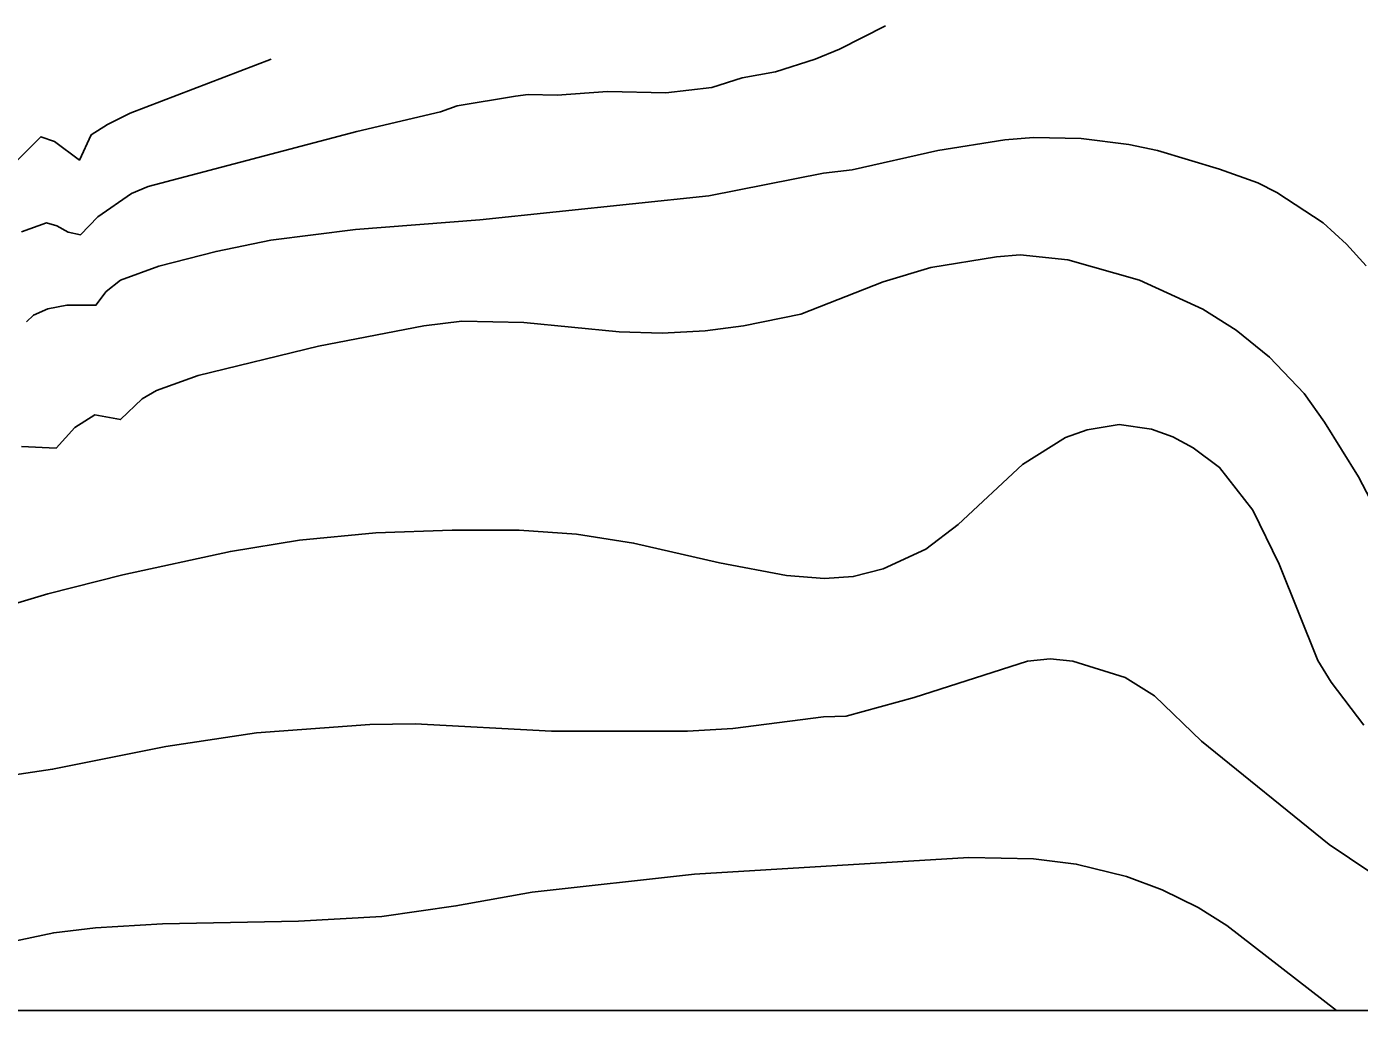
# Model space of a CAD drawing. Extents: x -662620 to -656370, y -1067090 to -1062990.
# Drawn here: x -659795.3 to -659475.2, y -1067089.7 to -1066853.3 of the extents above; entities that cross this region are included whole.
import ezdxf

# ---------------------------------------------------------------- set-up
doc = ezdxf.new("R2010")
doc.units = 0
for name, color, linetype in [('ram', 7, 'Continuous'), ('VRSTEVNICE_ZDŮRAZNĚNÁ', 7, 'Continuous'), ('VRSTEVNICE_ZÁKLADNÍ', 7, 'Continuous')]:
    doc.layers.add(name, color=color, linetype=linetype)

msp = doc.modelspace()

# ---------------------------------------------------------------- linework, layer by layer
at = {"layer": 'ram'}
msp.add_lwpolyline([(-662620.02, -1067089.66), (-662620.02, -1062989.66), (-656370.02, -1062989.66), (-656370.02, -1067089.66), (-662620.02, -1067089.66)], dxfattribs=at)
at = {"layer": 'VRSTEVNICE_ZDŮRAZNĚNÁ'}
for points in [[(-659736.59, -1066861.15), (-659770.49, -1066874.08), (-659775.93, -1066876.8), (-659779.84, -1066879.3), (-659782.67, -1066885.4), (-659788.69, -1066880.96), (-659791.95, -1066879.8), (-659798.18, -1066886.03)], [(-659418.45, -1067089.66), (-659435.7, -1067080.02), (-659462.64, -1067063.11), (-659482.42, -1067049.78), (-659513.09, -1067024.99), (-659524.41, -1067014.1), (-659531.43, -1067009.66), (-659544.05, -1067005.79), (-659549.49, -1067005.21), (-659554.94, -1067005.79), (-659582.17, -1067014.53), (-659598.51, -1067018.97), (-659603.95, -1067019.11), (-659625.74, -1067021.98), (-659636.63, -1067022.55), (-659669.3, -1067022.55), (-659701.98, -1067020.83), (-659712.87, -1067020.98), (-659740.1, -1067022.98), (-659761.89, -1067026.28), (-659789.12, -1067031.73), (-659843.58, -1067039.9)]]:
    msp.add_lwpolyline(points, dxfattribs=at)
at = {"layer": 'VRSTEVNICE_ZÁKLADNÍ'}
for points in [[(-659589.05, -1066853.15), (-659600.08, -1066858.74), (-659605.96, -1066861.18), (-659615.42, -1066864.19), (-659623.44, -1066865.62), (-659630.75, -1066867.92), (-659641.79, -1066869.21), (-659655.83, -1066868.92), (-659667.87, -1066869.78), (-659674.89, -1066869.64), (-659677.9, -1066870.07), (-659691.95, -1066872.36), (-659695.96, -1066873.79), (-659716.03, -1066878.52), (-659766.19, -1066891.71), (-659770.2, -1066893.43), (-659778.23, -1066899.02), (-659782.38, -1066903.32), (-659785.39, -1066902.74), (-659788.11, -1066901.17), (-659790.55, -1066900.45), (-659796.57, -1066902.6)], [(-659589.05, -1066853.15), (-659600.08, -1066858.74), (-659605.96, -1066861.18), (-659615.42, -1066864.19), (-659623.44, -1066865.62), (-659630.75, -1066867.92), (-659641.79, -1066869.21), (-659655.83, -1066868.92), (-659667.87, -1066869.78), (-659674.89, -1066869.64), (-659677.9, -1066870.07), (-659691.95, -1066872.36), (-659695.96, -1066873.79), (-659716.03, -1066878.52), (-659766.19, -1066891.71), (-659770.2, -1066893.43), (-659778.23, -1066899.02), (-659782.38, -1066903.32), (-659785.39, -1066902.74), (-659788.11, -1066901.17), (-659790.55, -1066900.45), (-659796.57, -1066902.6)], [(-659473.53, -1066910.77), (-659478.26, -1066905.61), (-659483.85, -1066900.45), (-659495.03, -1066893.14), (-659499.62, -1066890.85), (-659508.79, -1066887.55), (-659523.7, -1066883.11), (-659530.57, -1066881.67), (-659542.04, -1066880.24), (-659553.51, -1066879.95), (-659560.38, -1066880.53), (-659576.44, -1066883.11), (-659597.07, -1066887.69), (-659603.95, -1066888.55), (-659631.47, -1066894), (-659686.5, -1066899.73), (-659716.31, -1066902.03), (-659736.66, -1066904.61), (-659749.85, -1066907.33), (-659763.61, -1066910.91), (-659772.78, -1066914.21), (-659776.22, -1066916.93), (-659778.7, -1066920.25), (-659785.68, -1066920.23), (-659790.26, -1066921.09), (-659793.7, -1066922.66), (-659795.42, -1066924.24)], [(-659473.53, -1066910.77), (-659478.26, -1066905.61), (-659483.85, -1066900.45), (-659495.03, -1066893.14), (-659499.62, -1066890.85), (-659508.79, -1066887.55), (-659523.7, -1066883.11), (-659530.57, -1066881.67), (-659542.04, -1066880.24), (-659553.51, -1066879.95), (-659560.38, -1066880.53), (-659576.44, -1066883.11), (-659597.07, -1066887.69), (-659603.95, -1066888.55), (-659631.47, -1066894), (-659686.5, -1066899.73), (-659716.31, -1066902.03), (-659736.66, -1066904.61), (-659749.85, -1066907.33), (-659763.61, -1066910.91), (-659772.78, -1066914.21), (-659776.22, -1066916.93), (-659778.7, -1066920.25), (-659785.68, -1066920.23), (-659790.26, -1066921.09), (-659793.7, -1066922.66), (-659795.42, -1066924.24)], [(-659464.89, -1066981.62), (-659475.4, -1066961.5), (-659483.57, -1066948.32), (-659488.44, -1066941.44), (-659496.75, -1066932.7), (-659504.78, -1066926.25), (-659512.8, -1066921.23), (-659527.99, -1066914.21), (-659545.19, -1066909.33), (-659556.66, -1066908.19), (-659562.39, -1066908.62), (-659578.16, -1066911.2), (-659589.62, -1066914.64), (-659609.4, -1066922.38), (-659623.16, -1066925.24), (-659632.33, -1066926.39), (-659642.65, -1066926.96), (-659652.97, -1066926.68), (-659675.9, -1066924.38), (-659690.8, -1066924.1), (-659699.97, -1066925.24), (-659725.2, -1066930.12), (-659754.15, -1066937.14), (-659764.18, -1066940.72), (-659767.62, -1066942.73), (-659772.78, -1066947.74), (-659778.94, -1066946.6), (-659783.81, -1066949.61), (-659788.26, -1066954.62), (-659796.57, -1066954.19)], [(-659464.89, -1066981.62), (-659475.4, -1066961.5), (-659483.57, -1066948.32), (-659488.44, -1066941.44), (-659496.75, -1066932.7), (-659504.78, -1066926.25), (-659512.8, -1066921.23), (-659527.99, -1066914.21), (-659545.19, -1066909.33), (-659556.66, -1066908.19), (-659562.39, -1066908.62), (-659578.16, -1066911.2), (-659589.62, -1066914.64), (-659609.4, -1066922.38), (-659623.16, -1066925.24), (-659632.33, -1066926.39), (-659642.65, -1066926.96), (-659652.97, -1066926.68), (-659675.9, -1066924.38), (-659690.8, -1066924.1), (-659699.97, -1066925.24), (-659725.2, -1066930.12), (-659754.15, -1066937.14), (-659764.18, -1066940.72), (-659767.62, -1066942.73), (-659772.78, -1066947.74), (-659778.94, -1066946.6), (-659783.81, -1066949.61), (-659788.26, -1066954.62), (-659796.57, -1066954.19)], [(-659474.11, -1067021.12), (-659481.99, -1067010.8), (-659485.14, -1067005.64), (-659494.46, -1066982.43), (-659500.76, -1066969.53), (-659508.79, -1066959.21), (-659515.1, -1066954.48), (-659519.97, -1066951.9), (-659525.13, -1066950.04), (-659532.87, -1066948.89), (-659540.61, -1066950.18), (-659545.77, -1066952.04), (-659556.08, -1066958.49), (-659571.56, -1066972.97), (-659579.3, -1066978.84), (-659589.62, -1066983.57), (-659596.79, -1066985.44), (-659603.67, -1066985.87), (-659612.84, -1066985.15), (-659628.89, -1066982.14), (-659649.53, -1066977.41), (-659663.29, -1066975.26), (-659677.04, -1066974.26), (-659693.1, -1066974.26), (-659711.44, -1066974.97), (-659729.78, -1066976.69), (-659746.41, -1066979.42), (-659772.21, -1066985.01)], [(-659474.11, -1067021.12), (-659481.99, -1067010.8), (-659485.14, -1067005.64), (-659494.46, -1066982.43), (-659500.76, -1066969.53), (-659508.79, -1066959.21), (-659515.1, -1066954.48), (-659519.97, -1066951.9), (-659525.13, -1066950.04), (-659532.87, -1066948.89), (-659540.61, -1066950.18), (-659545.77, -1066952.04), (-659556.08, -1066958.49), (-659571.56, -1066972.97), (-659579.3, -1066978.84), (-659589.62, -1066983.57), (-659596.79, -1066985.44), (-659603.67, -1066985.87), (-659612.84, -1066985.15), (-659628.89, -1066982.14), (-659649.53, -1066977.41), (-659663.29, -1066975.26), (-659677.04, -1066974.26), (-659693.1, -1066974.26), (-659711.44, -1066974.97), (-659729.78, -1066976.69), (-659746.41, -1066979.42), (-659772.21, -1066985.01)], [(-659772.21, -1066985.01), (-659790.26, -1066989.59), (-659803.16, -1066993.46), (-659829.82, -1066998.48), (-659845.87, -1067002.49), (-659864.22, -1067008.22), (-659891.73, -1067018.83), (-659910.08, -1067029.15), (-659919.25, -1067036.74), (-659928.85, -1067047.06), (-659932.43, -1067055.66), (-659934.58, -1067063.54), (-659933.87, -1067079.59), (-659932.75, -1067089.66)], [(-659772.21, -1066985.01), (-659790.26, -1066989.59), (-659803.16, -1066993.46), (-659829.82, -1066998.48), (-659845.87, -1067002.49), (-659864.22, -1067008.22), (-659891.73, -1067018.83), (-659910.08, -1067029.15), (-659919.25, -1067036.74), (-659928.85, -1067047.06), (-659932.43, -1067055.66), (-659934.58, -1067063.54), (-659933.87, -1067079.59), (-659932.75, -1067089.66)], [(-659835.83, -1067089.66), (-659830.39, -1067086.19), (-659816.92, -1067078.59), (-659807.37, -1067074.97), (-659788.83, -1067071), (-659778.8, -1067069.85), (-659762.75, -1067068.85), (-659730.07, -1067068.27), (-659710.01, -1067067.13), (-659692.24, -1067064.55), (-659673.89, -1067061.25), (-659634.91, -1067056.95), (-659568.98, -1067052.94), (-659553.51, -1067053.22), (-659543.19, -1067054.51), (-659531.15, -1067057.52), (-659522.55, -1067060.68), (-659513.95, -1067064.98), (-659507.07, -1067069.28), (-659480.66, -1067089.66)], [(-659835.83, -1067089.66), (-659830.39, -1067086.19), (-659816.92, -1067078.59), (-659807.37, -1067074.97), (-659788.83, -1067071), (-659778.8, -1067069.85), (-659762.75, -1067068.85), (-659730.07, -1067068.27), (-659710.01, -1067067.13), (-659692.24, -1067064.55), (-659673.89, -1067061.25), (-659634.91, -1067056.95), (-659568.98, -1067052.94), (-659553.51, -1067053.22), (-659543.19, -1067054.51), (-659531.15, -1067057.52), (-659522.55, -1067060.68), (-659513.95, -1067064.98), (-659507.07, -1067069.28), (-659480.66, -1067089.66)]]:
    msp.add_lwpolyline(points, dxfattribs=at)

doc.saveas('drawing.dxf')
